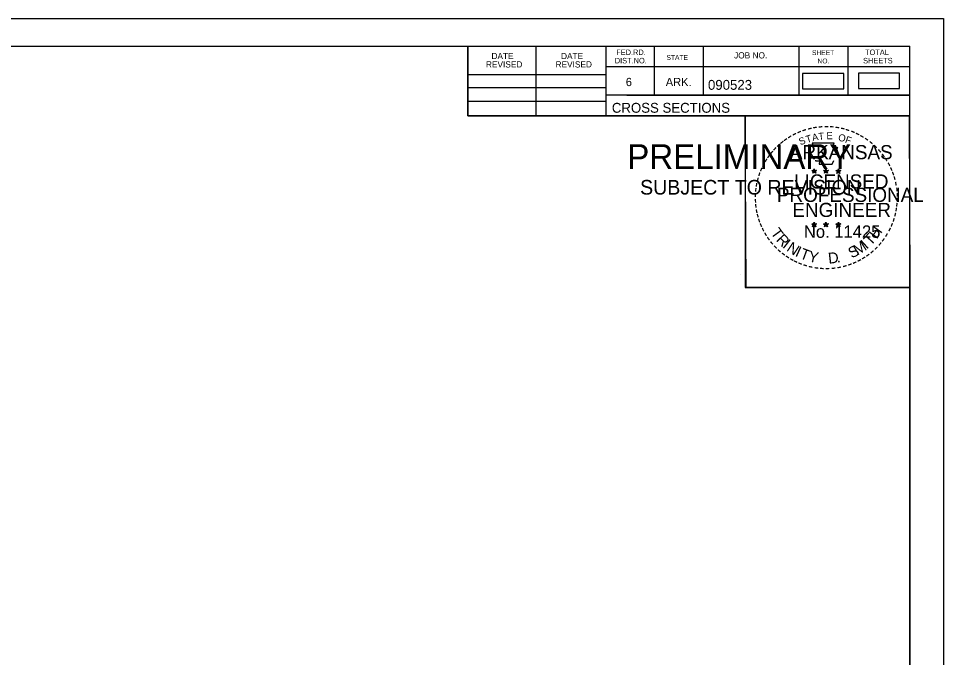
# Model space of a CAD drawing. Extents: x 1406028 to 1412453, y 321733 to 325986.
# Drawn here: x 1406621.8 to 1406752.8, y 325042.2 to 325132.7 of the extents above; entities that cross this region are included whole.
import ezdxf

# ---------------------------------------------------------------- set-up
doc = ezdxf.new("R2010")
doc.units = 0
for name, color, linetype in [('R_Border', 7, 'Continuous'), ('R_Border PE', 7, 'Continuous'), ('R_Border Prem', 7, 'Continuous'), ('R_Fin Surface', 7, 'Continuous'), ('R_No Plot', 7, 'Continuous')]:
    doc.layers.add(name, color=color, linetype=linetype)

msp = doc.modelspace()

# ---------------------------------------------------------------- linework, layer by layer
at = {"layer": 'R_Border'}
for p, q in [((1406431.89, 325128.84), (1406748.07, 325128.84)), ((1406685.43, 325118.96), (1406685.43, 325128.84)), ((1406695.11, 325118.96), (1406695.11, 325128.84)), ((1406704.97, 325128.84), (1406704.97, 325118.96)), ((1406711.81, 325128.84), (1406711.81, 325121.9)), ((1406718.75, 325128.84), (1406718.75, 325121.9)), ((1406732.33, 325128.84), (1406732.33, 325121.9)), ((1406739.27, 325128.84), (1406739.27, 325121.9)), ((1406748.07, 324923.38), (1406748.07, 325128.84)), ((1406748.07, 325125.9), (1406704.97, 325125.9)), ((1406748.07, 325125.92), (1406748.07, 325125.92)), ((1406685.43, 325124.82), (1406704.97, 325124.82)), ((1406685.43, 325122.96), (1406704.97, 325122.96)), ((1406748.07, 325121.9), (1406704.97, 325121.9)), ((1406707.93, 325121.9), (1406748.07, 325121.9)), ((1406685.43, 325121.02), (1406704.97, 325121.02)), ((1406748.07, 325118.96), (1406685.43, 325118.96))]:
    msp.add_line(p, q, dxfattribs=at)
at = {"layer": 'R_Border PE'}
for p, q in [((1406734.15, 325111.22), (1406734.5, 325111.11)), ((1406734.15, 325111.22), (1406734.41, 325111.17)), ((1406734.15, 325111.22), (1406734.39, 325111.1)), ((1406734.29, 325110.81), (1406734.5, 325111.11)), ((1406734.29, 325110.81), (1406734.41, 325111.05)), ((1406734.29, 325110.81), (1406734.5, 325111.03)), ((1406734.5, 325111.47), (1406734.46, 325111.22)), ((1406734.5, 325111.11), (1406734.5, 325111.47)), ((1406734.5, 325111.47), (1406734.55, 325111.22)), ((1406734.85, 325111.22), (1406734.5, 325111.11)), ((1406734.72, 325110.81), (1406734.5, 325111.11)), ((1406734.72, 325110.81), (1406734.5, 325111.02)), ((1406734.85, 325111.22), (1406734.56, 325111.17)), ((1406734.72, 325110.81), (1406734.58, 325111.1)), ((1406734.85, 325111.22), (1406734.65, 325111.12)), ((1406735.82, 325111.22), (1406736.17, 325111.11)), ((1406735.82, 325111.22), (1406736.08, 325111.17)), ((1406735.82, 325111.22), (1406736.06, 325111.1)), ((1406735.96, 325110.81), (1406736.17, 325111.11)), ((1406735.96, 325110.81), (1406736.08, 325111.05)), ((1406735.96, 325110.81), (1406736.17, 325111.03)), ((1406736.17, 325111.47), (1406736.13, 325111.22)), ((1406736.17, 325111.11), (1406736.17, 325111.47)), ((1406736.17, 325111.47), (1406736.22, 325111.22)), ((1406736.52, 325111.22), (1406736.17, 325111.11)), ((1406736.39, 325110.81), (1406736.17, 325111.11)), ((1406736.39, 325110.81), (1406736.17, 325111.02)), ((1406736.52, 325111.22), (1406736.23, 325111.17)), ((1406736.39, 325110.81), (1406736.25, 325111.1)), ((1406736.52, 325111.22), (1406736.32, 325111.12)), ((1406737.59, 325111.21), (1406737.94, 325111.1)), ((1406737.59, 325111.21), (1406737.84, 325111.16)), ((1406737.59, 325111.21), (1406737.83, 325111.08)), ((1406737.72, 325110.8), (1406737.94, 325111.1)), ((1406737.72, 325110.8), (1406737.85, 325111.04)), ((1406737.72, 325110.8), (1406737.94, 325111.02)), ((1406737.94, 325111.46), (1406737.9, 325111.21)), ((1406737.94, 325111.1), (1406737.94, 325111.46)), ((1406737.94, 325111.46), (1406737.99, 325111.21)), ((1406738.28, 325111.21), (1406737.94, 325111.1)), ((1406738.15, 325110.8), (1406737.94, 325111.1)), ((1406738.15, 325110.8), (1406737.94, 325111.01)), ((1406738.28, 325111.21), (1406738, 325111.16)), ((1406738.15, 325110.8), (1406738.01, 325111.09)), ((1406738.28, 325111.21), (1406738.08, 325111.1)), ((1406734.15, 325103.65), (1406734.5, 325103.53)), ((1406734.15, 325103.65), (1406734.4, 325103.6)), ((1406734.15, 325103.65), (1406734.39, 325103.52)), ((1406734.28, 325103.24), (1406734.5, 325103.53)), ((1406734.28, 325103.24), (1406734.41, 325103.48)), ((1406734.28, 325103.24), (1406734.5, 325103.45)), ((1406734.5, 325103.9), (1406734.46, 325103.65)), ((1406734.5, 325103.53), (1406734.5, 325103.9)), ((1406734.5, 325103.9), (1406734.55, 325103.65)), ((1406734.85, 325103.65), (1406734.5, 325103.53)), ((1406734.71, 325103.24), (1406734.5, 325103.53)), ((1406734.71, 325103.24), (1406734.5, 325103.45)), ((1406734.85, 325103.65), (1406734.56, 325103.6)), ((1406734.71, 325103.24), (1406734.58, 325103.53)), ((1406734.85, 325103.65), (1406734.64, 325103.54)), ((1406735.82, 325103.65), (1406736.17, 325103.53)), ((1406735.82, 325103.65), (1406736.07, 325103.6)), ((1406735.82, 325103.65), (1406736.06, 325103.52)), ((1406735.95, 325103.24), (1406736.17, 325103.53)), ((1406735.95, 325103.24), (1406736.08, 325103.48)), ((1406735.95, 325103.24), (1406736.17, 325103.45)), ((1406736.17, 325103.9), (1406736.13, 325103.65)), ((1406736.17, 325103.53), (1406736.17, 325103.9)), ((1406736.17, 325103.9), (1406736.22, 325103.65)), ((1406736.52, 325103.65), (1406736.17, 325103.53)), ((1406736.38, 325103.24), (1406736.17, 325103.53)), ((1406736.38, 325103.24), (1406736.17, 325103.45)), ((1406736.52, 325103.65), (1406736.23, 325103.6)), ((1406736.38, 325103.24), (1406736.24, 325103.53)), ((1406736.52, 325103.65), (1406736.31, 325103.54)), ((1406737.59, 325103.64), (1406737.94, 325103.52)), ((1406737.59, 325103.64), (1406737.84, 325103.59)), ((1406737.59, 325103.64), (1406737.82, 325103.51)), ((1406737.72, 325103.23), (1406737.94, 325103.52)), ((1406737.72, 325103.23), (1406737.85, 325103.47)), ((1406737.72, 325103.23), (1406737.93, 325103.44)), ((1406737.94, 325103.89), (1406737.89, 325103.64)), ((1406738.15, 325103.23), (1406737.93, 325103.44)), ((1406737.94, 325103.52), (1406737.94, 325103.89)), ((1406737.94, 325103.89), (1406737.98, 325103.64)), ((1406738.28, 325103.64), (1406737.94, 325103.52)), ((1406738.15, 325103.23), (1406737.94, 325103.52)), ((1406738.28, 325103.64), (1406738, 325103.59)), ((1406738.15, 325103.23), (1406738.01, 325103.52)), ((1406738.28, 325103.64), (1406738.08, 325103.53))]:
    msp.add_line(p, q, dxfattribs=at)
for points in [[(1406734.2, 325115.1), (1406734.46, 325114.27)], [(1406737.71, 325114.17), (1406737.85, 325114.46), (1406737.16, 325114.43), (1406737.31, 325115.1), (1406734.2, 325115.1)], [(1406734.69, 325112.67), (1406734.69, 325112.59), (1406735.25, 325112.57), (1406735.2, 325112.09), (1406737.07, 325112.09), (1406737.27, 325112.63)], [(1406734.5, 325111.47), (1406734.72, 325110.81), (1406734.15, 325111.22), (1406734.85, 325111.22), (1406734.29, 325110.81), (1406734.5, 325111.47)], [(1406736.17, 325111.47), (1406736.39, 325110.81), (1406735.82, 325111.22), (1406736.52, 325111.22), (1406735.96, 325110.81), (1406736.17, 325111.47)], [(1406737.94, 325111.46), (1406738.15, 325110.8), (1406737.59, 325111.21), (1406738.28, 325111.21), (1406737.72, 325110.8), (1406737.94, 325111.46)], [(1406734.5, 325103.9), (1406734.71, 325103.24), (1406734.15, 325103.65), (1406734.85, 325103.65), (1406734.28, 325103.24), (1406734.5, 325103.9)], [(1406736.17, 325103.9), (1406736.38, 325103.24), (1406735.82, 325103.65), (1406736.52, 325103.65), (1406735.95, 325103.24), (1406736.17, 325103.9)], [(1406737.94, 325103.89), (1406738.15, 325103.23), (1406737.59, 325103.64), (1406738.28, 325103.64), (1406737.72, 325103.23), (1406737.94, 325103.89)]]:
    msp.add_lwpolyline(points, dxfattribs=at)
for centre, radius in [((1406734.5, 325111.11), 0.172), ((1406734.5, 325111.11), 0.145), ((1406734.5, 325111.11), 0.116), ((1406734.5, 325111.11), 0.0991), ((1406734.5, 325111.11), 0.0747), ((1406734.5, 325111.11), 0.0495), ((1406734.5, 325111.11), 0.0296), ((1406736.17, 325111.11), 0.172), ((1406736.17, 325111.11), 0.145), ((1406736.17, 325111.11), 0.116), ((1406736.17, 325111.11), 0.0991), ((1406736.17, 325111.11), 0.0747), ((1406736.17, 325111.11), 0.0495), ((1406736.17, 325111.11), 0.0296), ((1406737.94, 325111.09), 0.172), ((1406737.94, 325111.09), 0.145), ((1406737.94, 325111.09), 0.116), ((1406737.94, 325111.09), 0.0991), ((1406737.94, 325111.09), 0.0747), ((1406737.94, 325111.09), 0.0495), ((1406737.94, 325111.09), 0.0296), ((1406734.5, 325103.53), 0.172), ((1406734.5, 325103.53), 0.145), ((1406734.5, 325103.53), 0.116), ((1406734.5, 325103.53), 0.0991), ((1406734.5, 325103.53), 0.0747), ((1406734.5, 325103.53), 0.0495), ((1406734.5, 325103.53), 0.0296), ((1406736.17, 325103.53), 0.172), ((1406736.17, 325103.53), 0.145), ((1406736.17, 325103.53), 0.116), ((1406736.17, 325103.53), 0.0991), ((1406736.17, 325103.53), 0.0747), ((1406736.17, 325103.53), 0.0495), ((1406736.17, 325103.53), 0.0296), ((1406737.93, 325103.52), 0.172), ((1406737.93, 325103.52), 0.145), ((1406737.93, 325103.52), 0.116), ((1406737.93, 325103.52), 0.0991), ((1406737.93, 325103.52), 0.0747), ((1406737.93, 325103.52), 0.0495), ((1406737.93, 325103.52), 0.0296)]:
    msp.add_circle(centre, radius, dxfattribs=at)
at = {"layer": 'R_Fin Surface'}
for points in [[(1406732.85, 325122.78), (1406738.68, 325122.78), (1406738.68, 325124.97), (1406732.85, 325124.97)], [(1406740.76, 325122.84), (1406746.59, 325122.84), (1406746.59, 325125.02), (1406740.76, 325125.02)]]:
    msp.add_lwpolyline(points, close=True, dxfattribs=at)
at = {"layer": 'R_No Plot'}
for p, q in [((1406419.49, 325132.74), (1406752.82, 325132.74)), ((1406724.1, 325096.51), (1406724.1, 325096.51))]:
    msp.add_line(p, q, dxfattribs=at)
for points in [[(1406419.48, 325132.74), (1406752.82, 325132.74), (1406752.82, 324919.4), (1406419.48, 324919.4)], [(1406665.81, 325128.84), (1406685.43, 325128.84), (1406685.43, 325118.96), (1406701.54, 325118.96), (1406724.74, 325118.96), (1406724.74, 325094.63), (1406748.07, 325094.63), (1406748.07, 324923.38), (1406431.89, 324923.38), (1406431.89, 325128.84)], [(1406724.74, 325118.96), (1406747.95, 325118.96), (1406748.07, 325094.63), (1406724.86, 325094.63)]]:
    msp.add_lwpolyline(points, close=True, dxfattribs=at)

# ---------------------------------------------------------------- texts
at = {"layer": 'R_Border'}
for s, height, p in [('DATE', 0.879, (1406688.77, 325126.98)), ('DATE', 0.879, (1406698.63, 325126.98)), ('FED.RD.', 0.782, (1406706.45, 325127.56)), ('JOB NO.', 0.879, (1406723.15, 325127.08)), ('SHEET', 0.684, (1406734.19, 325127.56)), ('TOTAL', 0.782, (1406741.71, 325127.56)), ('REVISED', 0.879, (1406687.99, 325125.8)), ('REVISED', 0.879, (1406697.85, 325125.8)), ('DIST.NO.', 0.782, (1406706.25, 325126.38)), ('STATE', 0.684, (1406713.57, 325126.88)), ('NO.', 0.684, (1406734.97, 325126.38)), ('SHEETS', 0.782, (1406741.43, 325126.38)), ('6', 1.17, (1406707.81, 325123.16)), ('ARK.', 1.172, (1406713.47, 325123.16)), ('090523', 1.4, (1406719.45, 325122.64)), ('CROSS SECTIONS', 1.4, (1406705.83, 325119.39))]:
    msp.add_text(s, height=height, rotation=360, dxfattribs=at).set_placement(p)
at = {"layer": 'R_Border PE'}
for s, height, rotation, p in [('-', 1.6, 13.6301, (1406733.69, 325116.46)), ('-', 1.6, 10.2193, (1406734.37, 325116.63)), ('-', 1.6, 5.8968, (1406735.1, 325116.74)), ('-', 1.6, 0.1862, (1406735.87, 325116.81)), ('-', 1.6, 357.743, (1406736.6, 325116.8)), ('-', 1.6, 352.1617, (1406737.34, 325116.74)), ('-', 1.6, 347.2049, (1406738.06, 325116.63)), ('-', 1.6, 34.0636, (1406731.08, 325115.27)), ('-', 1.6, 28.7918, (1406731.68, 325115.64)), ('-', 1.6, 24.3072, (1406732.31, 325115.95)), ('S', 1, 21.594, (1406732.55, 325114.77)), ('-', 1.6, 19.1761, (1406732.94, 325116.22)), ('T', 1, 16.4036, (1406733.46, 325115.11)), ('A', 1, 11.2132, (1406734.29, 325115.36)), ('T', 1, 6.0228, (1406735.14, 325115.52)), ('E', 1, 0.8323, (1406736.24, 325115.63)), ('O', 1, 350.4515, (1406737.85, 325115.42)), ('F', 1, 340.0707, (1406738.8, 325115.19)), ('-', 1.6, 342.3362, (1406738.69, 325116.47)), ('-', 1.6, 337.8551, (1406739.43, 325116.25)), ('-', 1.6, 334.1211, (1406740.06, 325115.98)), ('-', 1.6, 329.6409, (1406740.64, 325115.69)), ('-', 1.6, 42.9622, (1406729.59, 325114.08)), ('-', 1.6, 38.9507, (1406730.03, 325114.49)), ('-', 1.6, 36.2317, (1406730.5, 325114.87)), ('ARKANSAS', 2, 360, (1406731.05, 325112.81)), ('-', 1.6, 325.8627, (1406741.28, 325115.33)), ('-', 1.6, 320.5297, (1406741.89, 325114.91)), ('-', 1.6, 315.5786, (1406742.49, 325114.42)), ('-', 1.6, 54.2325, (1406728.33, 325112.55)), ('-', 1.6, 50.6142, (1406728.74, 325113.11)), ('-', 1.6, 48.423, (1406729.14, 325113.6)), ('-', 1.6, 309.8797, (1406743.06, 325113.87)), ('-', 1.6, 306.6522, (1406743.58, 325113.27)), ('-', 1.6, 62.8713, (1406727.69, 325111.41)), ('-', 1.6, 58.0706, (1406728, 325112.02)), ('-', 1.4, 303.6753, (1406744.07, 325112.7)), ('-', 1.6, 299.6684, (1406744.39, 325112.09)), ('-', 1.6, 72.3945, (1406727.21, 325110.16)), ('-', 1.6, 67.7743, (1406727.43, 325110.79)), ('LICENSED', 2, 360, (1406731.65, 325108.66)), ('DWB', 0.01, 360, (1406734.49, 325111.1)), ('DWB', 0.01, 360, (1406736.16, 325111.1)), ('DWB', 0.01, 360, (1406737.92, 325111.09)), ('-', 1.6, 294.6628, (1406744.71, 325111.48)), ('-', 1.6, 290.5728, (1406744.97, 325110.9)), ('-', 1.6, 81.2013, (1406726.88, 325108.74)), ('-', 1.6, 75.461, (1406727.02, 325109.45)), ('-', 1.6, 285.1233, (1406745.2, 325110.32)), ('-', 1.6, 280.5493, (1406745.4, 325109.58)), ('-', 1.6, 85.1863, (1406726.81, 325108.05)), ('PROFESSIONAL', 2, 360, (1406729.22, 325106.76)), ('-', 1.6, 276.5962, (1406745.57, 325108.81)), ('-', 1.6, 274.3301, (1406745.63, 325108.09)), ('-', 1.6, 94.1959, (1406726.82, 325106.62)), ('-', 1.6, 89.0622, (1406726.78, 325107.35)), ('-', 1.6, 269.9407, (1406745.66, 325107.46)), ('-', 1.6, 98.9479, (1406726.89, 325105.95)), ('-', 1.6, 101.7149, (1406727.02, 325105.22)), ('ENGINEER', 2, 360, (1406731.41, 325104.63)), ('-', 1.6, 260.9953, (1406745.57, 325106.14)), ('-', 1.6, 263.5172, (1406745.64, 325106.79)), ('-', 1.6, 105.4578, (1406727.19, 325104.63)), ('-', 1.6, 109.0874, (1406727.4, 325103.99)), ('-', 1.6, 252.8681, (1406745.28, 325104.74)), ('-', 1.6, 255.7626, (1406745.46, 325105.46)), ('-', 1.6, 114.0643, (1406727.66, 325103.4)), ('-', 1.6, 115.7289, (1406727.96, 325102.78)), ('T', 1.54, 306.0406, (1406728.26, 325102.37)), ('No. 11425', 1.757, 360, (1406733.04, 325101.68)), ('DWB', 0.01, 360, (1406734.49, 325103.53)), ('DWB', 0.01, 360, (1406736.16, 325103.53)), ('DWB', 0.01, 360, (1406737.92, 325103.52)), ('H', 1.54, 54.6088, (1406743.38, 325101.41)), ('-', 1.6, 244.6197, (1406744.79, 325103.44)), ('-', 1.6, 247.8887, (1406745.06, 325104.07)), ('-', 1.6, 120.4471, (1406728.32, 325102.19)), ('-', 1.6, 125.8934, (1406728.72, 325101.63)), ('R', 1.54, 314.005, (1406729.02, 325101.32)), ('I', 1.54, 321.9694, (1406729.92, 325100.39)), ('T', 1.54, 46.6444, (1406742.49, 325100.47)), ('-', 1.6, 233.8452, (1406744, 325102.03)), ('-', 1.6, 239.0712, (1406744.4, 325102.69)), ('-', 1.6, 130.7181, (1406729.18, 325101.08)), ('-', 1.6, 134.2238, (1406729.7, 325100.54)), ('N', 1.54, 326.5002, (1406730.49, 325099.92)), ('I', 1.54, 335.3603, (1406731.7, 325099.14)), ('T', 1.54, 339.8912, (1406732.36, 325098.81)), ('S', 1.54, 26.9312, (1406739.8, 325098.73)), ('M', 1.54, 32.6563, (1406740.64, 325099.14)), ('I', 1.54, 42.1136, (1406741.93, 325099.99)), ('-', 1.6, 225.7653, (1406743.09, 325100.9)), ('-', 1.6, 231.2538, (1406743.57, 325101.47)), ('-', 1.6, 138.9338, (1406730.22, 325100.07)), ('-', 1.6, 144.6463, (1406730.78, 325099.67)), ('-', 1.6, 148.0898, (1406731.34, 325099.3)), ('Y', 1.54, 347.8556, (1406733.58, 325098.36)), ('D', 1.54, 6.3969, (1406736.56, 325098)), ('-', 1.6, 212.2491, (1406741.48, 325099.54)), ('-', 1.6, 215.7363, (1406742.02, 325099.92)), ('-', 1.6, 221.0851, (1406742.57, 325100.39)), ('-', 1.6, 151.5704, (1406731.92, 325098.97)), ('-', 1.6, 154.6002, (1406732.44, 325098.72)), ('-', 1.6, 158.5612, (1406733.07, 325098.47)), ('-', 1.6, 162.7983, (1406733.75, 325098.26)), ('-', 1.6, 167.5555, (1406734.47, 325098.09)), ('-', 1.6, 191.2858, (1406738.28, 325098.16)), ('.', 1.54, 13.7642, (1406737.75, 325098.13)), ('-', 1.6, 195.4743, (1406739.01, 325098.36)), ('-', 1.6, 200.7184, (1406739.68, 325098.6)), ('-', 1.6, 204.2516, (1406740.3, 325098.87)), ('-', 1.6, 207.3568, (1406740.93, 325099.19)), ('-', 1.6, 173.1155, (1406735.24, 325097.98)), ('-', 1.6, 176.5183, (1406735.99, 325097.93)), ('-', 1.6, 181.5918, (1406736.73, 325097.95)), ('-', 1.6, 185.8167, (1406737.54, 325098.02))]:
    msp.add_text(s, height=height, rotation=rotation, dxfattribs=at).set_placement(p)
at = {"layer": 'R_Border Prem'}
for s, height, p in [('PRELIMINARY', 3.5, (1406708.02, 325111.43)), ('DWB', 0.01, (1406708.77, 325113.28)), ('SUBJECT TO REVISION', 2.0751, (1406709.83, 325107.8))]:
    msp.add_text(s, height=height, rotation=360, dxfattribs=at).set_placement(p)

doc.saveas('drawing.dxf')
